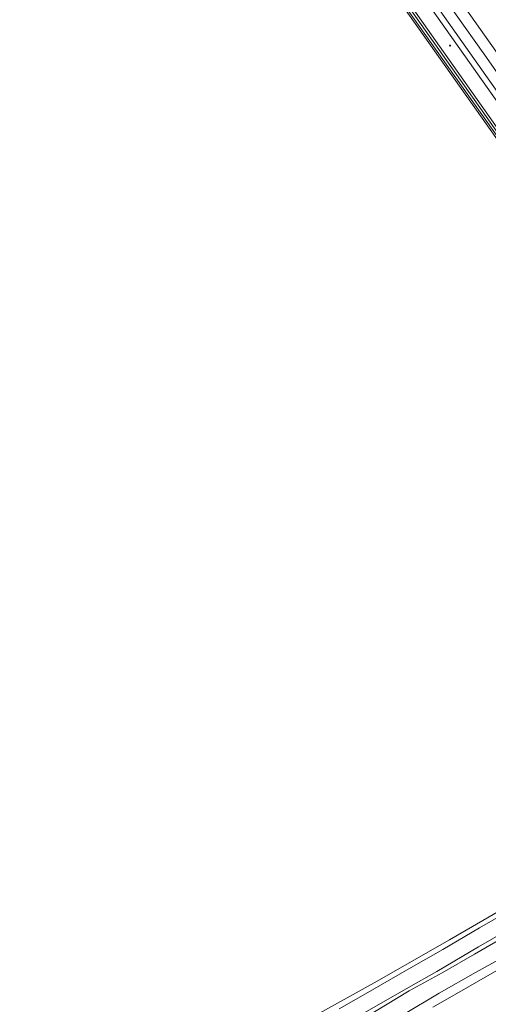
# Model space of a CAD drawing. Header units: metres. Extents: x 138165 to 154469, y 480134 to 494189.
# Tile 932 of 1056: x 149466 to 149683, y 488639 to 489096. Entities that reach past the tile are written whole.
import ezdxf

# ---------------------------------------------------------------- set-up
doc = ezdxf.new("R2010")
doc.units = ezdxf.units.M
doc.header["$LTSCALE"] = 0.001
doc.header["$MEASUREMENT"] = 0
for name, color, linetype, lineweight in [('TOP-L-topo objecten punt', 7, 'Continuous', 0), ('TOP-L-topo objecten vlak', 7, 'Continuous', 0), ('TOP-L-water beschoeiing', 7, 'Continuous', 0)]:
    doc.layers.add(name, color=color, linetype=linetype, lineweight=lineweight)

# ---------------------------------------------------------------- blocks, each defined once
blk = doc.blocks.new('24')
at = {"layer": 'TOP-L-topo objecten punt', "color": 7, "linetype": 'Continuous', "lineweight": 0}
for radius in [0.025, 0.0182, 0.0115, 0.005]:
    blk.add_circle((0, 0), radius, dxfattribs=at)

msp = doc.modelspace()

# ---------------------------------------------------------------- linework, layer by layer
at = {"layer": 'TOP-L-topo objecten vlak', "flags": 128}
for points in [[(149532.12, 489293.53), (149534.18, 489289.45), (149565.84, 489243.9), (149625.45, 489159.03), (149681.85, 489079.59), (149737.69, 488999.91), (149797.71, 488915.34), (149839.18, 488855.72), (149865.16, 488818.96), (149873.12, 488809.78), (149882.29, 488801.17), (149895.52, 488791.68)], [(149535.33, 489296.31), (149538.07, 489292.42), (149569.47, 489247.74), (149629.17, 489163.35), (149686.88, 489081.49), (149741.93, 489003.99), (149800.86, 488920.08), (149843.5, 488859.46), (149863.56, 488831.11), (149872.37, 488818.65), (149879.62, 488810.37), (149889.99, 488799.27), (149895.52, 488791.68)], [(149880.9, 488798.18), (149879.31, 488799.31), (149878.1, 488800.18), (149876.71, 488801.21), (149875.31, 488802.26), (149874.09, 488803.2), (149873.14, 488803.94), (149872.74, 488804.26), (149871.73, 488805.07), (149871.05, 488805.62), (149870.17, 488806.34), (149869.3, 488807.06), (149868.32, 488807.89), (149867.79, 488808.43), (149867, 488809.28), (149866.27, 488810.07), (149865.78, 488810.62), (149865.26, 488811.22), (149864.49, 488812.13), (149863.9, 488812.85), (149863.12, 488813.84), (149862.43, 488814.74), (149861.77, 488815.63), (149561.18, 489242.05)], [(149879.12, 488795.86), (149870.42, 488802.73), (149869.98, 488803.06), (149869.08, 488803.75), (149868.22, 488804.47), (149867.35, 488805.24), (149866.71, 488805.83), (149865.88, 488806.64), (149865.3, 488807.24), (149864.55, 488808.05), (149864.34, 488808.29), (149863.7, 488809.04), (149863.07, 488809.82), (149862.53, 488810.47), (149861.74, 488811.45), (149861.07, 488812.32), (149860.42, 488813.18), (149859.77, 488814.07), (149558.68, 489240.69)], [(149568.23, 489215.12), (149719.85, 489000), (149833.94, 488837.89), (149841.07, 488828.24), (149845.04, 488822.37)], [(149844.27, 488821.78), (149840.12, 488827.56), (149833.04, 488837.4), (149718.89, 488999.33), (149567.27, 489214.45)], [(149610.47, 489149.62), (149716.24, 488999.99), (149831.7, 488836.23), (149835.27, 488831.41), (149842.93, 488820.75)], [(149611.09, 489150.18), (149716.88, 489000.46), (149832.38, 488836.73), (149835.87, 488831.91), (149843.57, 488821.24)], [(149860.62, 488790.35), (149862.12, 488787.29), (149862.17, 488785.2), (149860.89, 488783.66), (149857.11, 488781.49), (149830.74, 488766.01), (149796.42, 488745.06), (149738.67, 488711.44), (149714.73, 488697.39), (149688.63, 488681.98), (149665.46, 488668.49), (149630.49, 488648.59), (149534.88, 488595.43), (149534.05, 488595.01), (149527.3, 488591.37), (149469.57, 488560.66), (149422.7, 488534.79)], [(149862.38, 488791.46), (149863.85, 488788.91), (149865.44, 488784.42), (149862.9, 488781.22), (149858.74, 488778.68), (149856, 488777.02), (149835.42, 488765.08), (149822.62, 488757.5), (149803.09, 488745.97), (149791.25, 488738.89), (149776.52, 488730.55), (149758.38, 488720.38), (149742.99, 488711.49), (149726.83, 488701.45), (149710.42, 488691.92), (149696.8, 488684.09), (149679.42, 488674.05), (149662.26, 488664.08), (149646.6, 488655), (149626.42, 488643.35), (149614.26, 488636.42)], [(149619.67, 488630.97), (149646.33, 488646.37), (149659.52, 488653.83), (149678.89, 488665.19), (149691.21, 488672.41), (149707.06, 488681.55), (149722.67, 488690.54), (149736, 488698.33), (149748.48, 488705.63), (149762.56, 488713.86), (149779.05, 488723.35), (149796.41, 488733.62), (149813.36, 488743.42), (149827.79, 488752.07), (149841.38, 488760.17), (149854.19, 488767.7), (149862.31, 488772.57), (149865.71, 488774.62), (149870.76, 488777.84), (149871.93, 488781.66), (149864.78, 488792.95)], [(149540.48, 488583.89), (149552.05, 488590.55), (149566.61, 488597.96), (149581.76, 488606.66), (149598.94, 488616.23), (149614.71, 488625.24), (149630.57, 488635.03), (149646.63, 488644.74), (149662.04, 488653.16), (149676.96, 488661.79), (149692.85, 488670.94), (149708.71, 488680.08), (149720.91, 488687.46), (149736.96, 488697.12), (149753.42, 488706.44), (149769.32, 488715.28), (149785.28, 488724.58), (149801.42, 488733.79), (149817.43, 488743.29), (149833.07, 488752.37), (149847.67, 488761.21), (149861.46, 488769.33), (149863.6, 488770.35)], [(149867.74, 488763.24), (149854.17, 488755.45), (149837.33, 488745.04), (149821.07, 488736.08), (149804.61, 488726.82), (149787.26, 488716.66), (149771.3, 488707.06), (149756.12, 488698.43), (149747.38, 488694.19), (149741.05, 488694.05), (149733.14, 488688.08), (149728.33, 488684.33), (149722.27, 488679.36), (149711.42, 488672.33), (149694.05, 488662.53), (149677.42, 488653.31), (149660.62, 488643.66), (149644.14, 488633.86), (149628.34, 488624.98), (149608.36, 488613.67), (149590.23, 488603.88), (149573.25, 488594.73), (149554.2, 488584.12), (149543.57, 488578.56)], [(149657.74, 488637.23), (149669.84, 488644.19), (149681.98, 488651.18), (149694.16, 488658.19), (149706.24, 488665.13), (149718.42, 488672.14), (149730.48, 488679.09), (149742.58, 488686.09), (149754.71, 488693.13), (149766.86, 488700.13), (149778.92, 488707.12), (149791.11, 488714.21), (149803.18, 488721.2), (149815.29, 488728.21), (149827.4, 488735.21), (149839.52, 488742.23), (149851.63, 488749.26), (149863.74, 488756.3), (149869.76, 488759.79)]]:
    msp.add_lwpolyline(points, dxfattribs=at)
at = {"layer": 'TOP-L-water beschoeiing', "flags": 128}
msp.add_lwpolyline([(149863.56, 488831.11), (149843.5, 488859.46), (149800.86, 488920.08), (149741.93, 489003.99), (149686.88, 489081.49), (149629.17, 489163.35), (149569.47, 489247.74), (149538.07, 489292.42)], dxfattribs=at)

# ---------------------------------------------------------------- block references
at = {"layer": 'TOP-L-topo objecten punt', "xscale": 10, "yscale": 10, "zscale": 10}
msp.add_blockref('24', (149665.68, 489084.09), dxfattribs=at)

doc.saveas('drawing.dxf')
